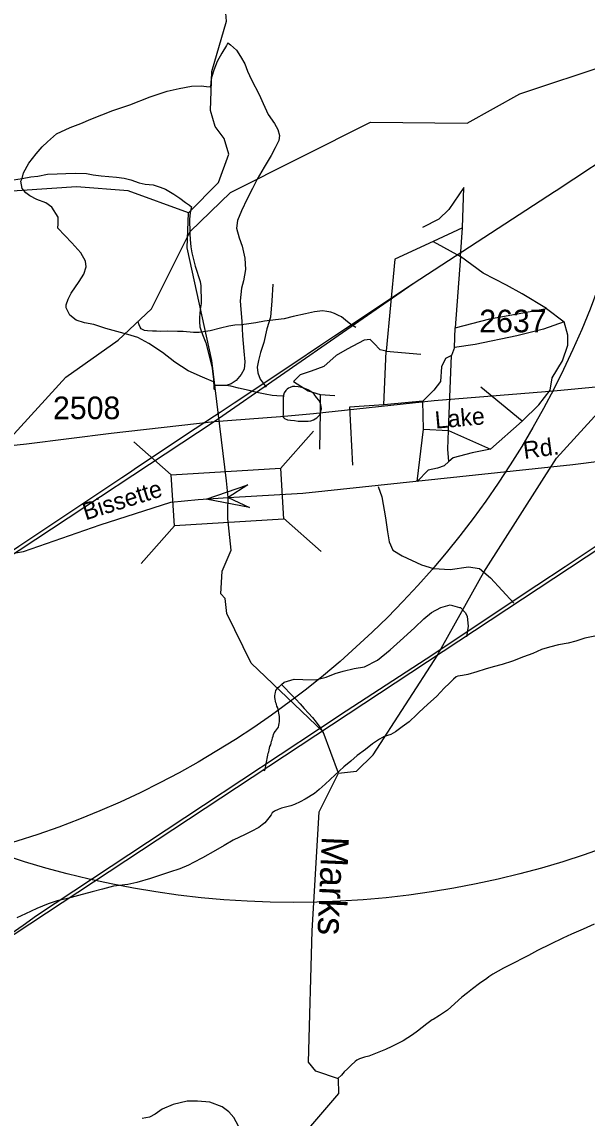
# Model space of a CAD drawing. Extents: x 2169602 to 2449496, y 721995 to 810662.
# Drawn here: x 2413240 to 2416361, y 782189 to 788248 of the extents above; entities that cross this region are included whole.
import ezdxf

# ---------------------------------------------------------------- set-up
doc = ezdxf.new("R2010")
doc.units = 0
doc.layers.add('Default', color=7, linetype='Continuous')

msp = doc.modelspace()

# ---------------------------------------------------------------- linework, layer by layer
at = {"layer": 'Default'}
for p, q in [((2415672.3, 787109.2), (2415510.6, 787035)), ((2415662.2, 786950.8), (2415672.3, 787109.2)), ((2415510.6, 787035), (2415662.2, 786950.8)), ((2415662.2, 786950.8), (2415631.9, 786556.4)), ((2416137.2, 786664.2), (2416234.9, 786590.1)), ((2415628.5, 786448.5), (2415631.9, 786556.4)), ((2415237.7, 786131.6), (2415251.1, 786428.3)), ((2415251.1, 786428.3), (2415443.2, 786411.4)), ((2415594.8, 785990), (2415611.6, 786404.7)), ((2415628.5, 786448.5), (2415611.6, 786404.7)), ((2414298.7, 786259.4), (2414298.9, 786237.5)), ((2416002.5, 786040.6), (2415773.4, 786229.4)), ((2414887.3, 786188.9), (2414968.1, 786182.2)), ((2415453.3, 786151.8), (2415237.7, 786131.6)), ((2415456.7, 785996.8), (2415453.3, 786151.8)), ((2415827.3, 785885.5), (2416002.5, 786040.6)), ((2414667.8, 785779.8), (2414850.5, 785986.6)), ((2415422.9, 785707.4), (2415456.7, 785996.8)), ((2415456.7, 785996.8), (2415594.8, 785990)), ((2415594.8, 785990), (2415827.3, 785885.5)), ((2413857.6, 785926.7), (2414064.4, 785743.9)), ((2414684.7, 785504.4), (2414891.5, 785321.6)), ((2413899, 785255.3), (2414081.8, 785462.1)), ((2415528.5, 784738.7), (2415790.8, 785206.2))]:
    msp.add_line(p, q, dxfattribs=at)
for points in [[(2406761.9, 781061.2), (2414302.3, 786039.7), (2415401, 786802.3), (2416181.2, 787310.7), (2416190.6, 787317), (2416584.9, 787578.1), (2416617.7, 787599.6), (2417369.9, 788097.5), (2417415.6, 788128), (2417593.4, 788246.6), (2417595.2, 788247.7), (2417692.8, 788313), (2417793.7, 788380.2), (2417928.8, 788470.3), (2418018.5, 788530), (2418360.1, 788757.9), (2418402.7, 788786.3), (2418493.1, 788846.6), (2418613.5, 788926.8), (2419291.2, 789379.1), (2419929.1, 789805.5), (2420305, 790057.7)], [(2406761.9, 781061.2), (2414302.3, 786039.7), (2415401, 786802.3), (2416181.2, 787310.7), (2416190.6, 787317), (2416584.9, 787578.1), (2416617.7, 787599.6), (2417369.9, 788097.5), (2417415.6, 788128), (2417593.4, 788246.6), (2417595.2, 788247.7), (2417692.8, 788313), (2417793.7, 788380.2), (2417928.8, 788470.3), (2418018.5, 788530), (2418360.1, 788757.9), (2418402.7, 788786.3), (2418493.1, 788846.6), (2418613.5, 788926.8), (2419291.2, 789379.1), (2419929.1, 789805.5), (2420305, 790057.7)], [(2414159.7, 787193.4), (2414324.8, 787360.6), (2414382.8, 787516.8), (2414356.8, 787602.6), (2414306.7, 787669.3), (2414280.7, 787758.4), (2414288.7, 787974.7), (2414369.7, 788251.9), (2414351.6, 788475.3), (2414253, 788719.6), (2414224.7, 788858.4)], [(2414376.2, 788131.4), (2414370.1, 788117.3), (2414344.5, 788075), (2414318.4, 788029), (2414298.9, 787980.9), (2414289.5, 787947), (2414287.2, 787940.9), (2414283.1, 787916.7), (2414283.8, 787904.9), (2414279.5, 787888.9)], [(2414376.2, 788131.4), (2414392, 788121.3), (2414424, 788091.7), (2414446.4, 788057.6), (2414471, 788015.7), (2414484.7, 787975.9), (2414507.3, 787927.9), (2414549.9, 787846.4), (2414572.1, 787796.4), (2414599.9, 787736.6), (2414634.2, 787686.8), (2414652.9, 787653.2), (2414662.9, 787619.2), (2414659, 787593), (2414639.1, 787551), (2414615.5, 787508.7), (2414578.2, 787444.6), (2414538.2, 787378.4), (2414512.6, 787326.3), (2414482.9, 787270.4), (2414453.1, 787203.9), (2414429.5, 787149.8), (2414425.7, 787107.9), (2414440.4, 787054.1), (2414456.6, 787008.2), (2414470.6, 786942.1), (2414474.9, 786880.2), (2414463.4, 786816.2), (2414451.5, 786776.2), (2414445.7, 786706.1), (2414448, 786658.3), (2414454.8, 786594.4), (2414457.4, 786512.5), (2414465.4, 786428.5), (2414469.9, 786368.2), (2414467.9, 786328.3), (2414450.1, 786298.2), (2414422.4, 786266.3), (2414394.7, 786248.2), (2414378.7, 786242.1), (2414368.6, 786237.9)], [(2404733.3, 777630.1), (2405147.7, 777901.7), (2405686.5, 778256.1), (2406217, 778608.9), (2406723.1, 778942.9), (2406763.5, 778969.7), (2406882.8, 779048.4), (2407298.2, 779322.5), (2407781.8, 779645.4), (2408089.5, 779845.1), (2409777.7, 780948.3), (2417318.1, 785926.9), (2418416.8, 786689.4), (2419197, 787197.8), (2419206.4, 787204.1), (2419600.8, 787465.3), (2419633.6, 787486.8), (2420385.7, 787984.7)], [(2404733.3, 777630.1), (2405147.7, 777901.7), (2405686.5, 778256.1), (2406217, 778608.9), (2406723.1, 778942.9), (2406763.5, 778969.7), (2406882.8, 779048.4), (2407298.2, 779322.5), (2407781.8, 779645.4), (2408089.5, 779845.1), (2409777.7, 780948.3), (2417318.1, 785926.9), (2418416.8, 786689.4), (2419197, 787197.8), (2419206.4, 787204.1), (2419600.8, 787465.3), (2419633.6, 787486.8), (2420385.7, 787984.7)], [(2413481.9, 786284.2), (2413771.8, 786488.2), (2413954.9, 786661.6), (2414168.8, 787090.2), (2414391.9, 787305.4), (2415164.9, 787693.1), (2415697.9, 787688.7), (2415988.8, 787850.1), (2416487.7, 788017.1), (2416803.9, 787994.1), (2417143.9, 787947.9)], [(2413240.7, 787383.1), (2413248.7, 787413.2), (2413278.2, 787467.5), (2413317.8, 787519.5), (2413351.8, 787557.8), (2413381.5, 787585.7), (2413430.9, 787630.2), (2413506.8, 787664.6), (2413565, 787687), (2413620.8, 787711), (2413742.4, 787757.9), (2413836.3, 787790.4), (2413947.9, 787833.1), (2414041.8, 787865.6), (2414107.4, 787880), (2414175.5, 787892.4), (2414229.4, 787894.4), (2414259.8, 787890.6), (2414279.5, 787888.9)], [(2410035.6, 783234.1), (2410230.6, 783368), (2410305, 783421.7), (2411226.1, 784031.5), (2411862.4, 784451.9), (2412015.1, 784553), (2412456.4, 784840.3), (2413068.1, 785247.3), (2413223.7, 785350.7), (2413792.3, 785730.2), (2413834, 785757.8), (2413873.3, 785784.2), (2414196.9, 785999.9), (2414302.7, 786070.4), (2414333.7, 786091.1), (2414411, 786142.6), (2414735.2, 786358.6), (2414888.9, 786461.1), (2414965.8, 786512.4), (2415401, 786802.3), (2416181.2, 787310.7), (2416190.6, 787317), (2416585.1, 787578.1)], [(2412380.1, 787166.4), (2412402.4, 787172.4), (2412444, 787182.7), (2412492, 787190.8), (2412567.9, 787209.4), (2412625.5, 787221.8), (2412679.6, 787238), (2412727.4, 787256.3), (2412769.2, 787270.7), (2412827.3, 787285), (2412885.1, 787303), (2412931.4, 787317.5), (2412983.1, 787331.6), (2413020.8, 787342.1), (2413061, 787346.2), (2413134.4, 787360.6), (2413192.5, 787375), (2413240.7, 787383.1)], [(2414298.7, 786259.4), (2414236.4, 786285.1), (2414158.3, 786318.8), (2414084, 786368.1), (2414015.5, 786419.9), (2413941.5, 786469.6), (2413879.4, 786502.9), (2413825.5, 786520.8), (2413763.1, 786536.3), (2413703, 786553.9), (2413637, 786575.6), (2413585.1, 786585.5), (2413538.8, 786599), (2413504.8, 786626.9), (2413484.7, 786666.8), (2413484.3, 786684.7), (2413494.5, 786714.8), (2413511.9, 786749.1), (2413555.4, 786813.1), (2413581.7, 786853.3), (2413595.2, 786893.5), (2413591.1, 786925.4), (2413565, 786971), (2413514.6, 787027), (2413437.9, 787108.3), (2413439.8, 787132.4), (2413440, 787168.4), (2413405.3, 787224), (2413371.5, 787247.8), (2413323.1, 787265.6), (2413283.3, 787287.4), (2413261.4, 787303.3), (2413241.1, 787327.1), (2413234.5, 787367), (2413240.7, 787383.1)], [(2413240.7, 787383.1), (2413288.8, 787391.3), (2413328.6, 787395.8), (2413380.5, 787405.8), (2413434.4, 787408.2), (2413482.4, 787410.7), (2413538.4, 787412.8), (2413596.4, 787409.3), (2413632.5, 787403.4), (2413678.2, 787397.7), (2413762.5, 787390.3), (2413804.3, 787384.3), (2413840.6, 787374.4), (2413886.4, 787358.9), (2413920.8, 787350.9), (2413964.7, 787347.1), (2414002.4, 787333.7), (2414032.6, 787323.5), (2414079.1, 787295.7), (2414112.7, 787274), (2414143.3, 787250.3), (2414165.2, 787234.4), (2414177.3, 787224.5)], [(2414159.7, 787193.4), (2413825.7, 787315), (2413541.7, 787337.2), (2413075.6, 787305.3)], [(2415672.3, 787109.2), (2415680.7, 787333.4), (2415596.5, 787212), (2415542.6, 787158.1), (2415451.6, 787110.9)], [(2414903.2, 784323.6), (2414506.6, 784703.1), (2414371.7, 784978.1), (2414362.7, 785060.3), (2414337.7, 785087), (2414345.7, 785211.5), (2414394.7, 785328.6), (2414376.8, 785503.5), (2414377.6, 785546.1), (2414378.3, 785618.7), (2414369.5, 785711.8), (2414288.7, 786377.2), (2414151.7, 786999.9), (2414159.7, 787193.4)], [(2414177.3, 787224.5), (2414175.3, 787220.3), (2414169.3, 787192.4), (2414165.9, 787158.5), (2414165.9, 787132.6), (2414167.7, 787108.3), (2414167.9, 787076.6), (2414168.1, 787044.6), (2414172.4, 787004.6), (2414178.6, 786972.4), (2414184.7, 786942.7), (2414197, 786898.6), (2414205, 786870.7), (2414215.3, 786840.7), (2414223.5, 786812.7), (2414228, 786788.9), (2414227.6, 786761), (2414230, 786727), (2414230.2, 786690.8), (2414224.5, 786658.8), (2414220.6, 786614.8), (2414220.4, 786590.9), (2414222.7, 786563), (2414230.6, 786535), (2414241.1, 786511.1), (2414255.3, 786473.3), (2414269.8, 786417.1), (2414279.7, 786377.5), (2414290.3, 786333.3), (2414294.2, 786301.5), (2414298.7, 786271.6), (2414298.7, 786259.4)], [(2415510.6, 787035), (2415298.3, 786937.3), (2415251.1, 786428.3)], [(2416137.2, 786664.2), (2416002.5, 786745.1), (2415914.9, 786792.3), (2415786.8, 786859.8), (2415662.2, 786950.8)], [(2414625.2, 786798.9), (2414619.7, 786706.9), (2414612.3, 786616.8), (2414592.5, 786550.8), (2414575, 786476.8), (2414557.3, 786420.6), (2414545.6, 786376.6), (2414539.8, 786340.5), (2414542, 786308.7), (2414556.2, 786272.6), (2414587.7, 786229.2)], [(2415083, 786558), (2415056.3, 786575.4), (2415026.3, 786599.4), (2415004.2, 786617.4), (2414988, 786625.1), (2414965.8, 786637), (2414945.9, 786642.8), (2414923.6, 786646.5), (2414899.6, 786650.6), (2414855.9, 786646.2), (2414805.9, 786633.9), (2414738, 786619.8), (2414688.4, 786607.5), (2414608.4, 786596.9), (2414580.1, 786593), (2414532.4, 786584.4), (2414492.4, 786578.3), (2414452.6, 786574.2), (2414416.5, 786571.9), (2414382.7, 786565.6), (2414336.3, 786555.6), (2414278.7, 786541.2), (2414218.8, 786530.8), (2414186.8, 786530.7), (2414130.9, 786536.4), (2414108.7, 786536.1), (2414098.9, 786536), (2414041.1, 786537.8), (2414002.7, 786537.5), (2413982.6, 786539.3), (2413961.1, 786539.3), (2413932.8, 786541.2), (2413917, 786543.2), (2413908.8, 786545.2), (2413898.7, 786550.8), (2413892.8, 786561), (2413886.7, 786572.9), (2413882.5, 786588.9), (2413882.8, 786595)], [(2415631.9, 786556.4), (2415823.9, 786606.9), (2416137.2, 786664.2)], [(2416234.9, 786590.1), (2416120.4, 786549.6), (2415972.2, 786512.5), (2415743, 786465.3), (2415628.5, 786448.5)], [(2416002.5, 786040.6), (2416093.4, 786131.6), (2416157.5, 786212.5), (2416167.6, 786279.9), (2416224.8, 786374.3), (2416255.2, 786462), (2416255.2, 786515.9), (2416234.9, 786590.1)], [(2415251.1, 786428.3), (2415217.5, 786435), (2415183.8, 786472.1), (2415163.5, 786492.3), (2415129.9, 786488.9), (2415035.5, 786438.4), (2414974.9, 786404.7), (2414907.5, 786344), (2414836.7, 786317), (2414776.1, 786296.8), (2414739, 786259.7), (2414819.9, 786209.1), (2414887.3, 786188.9)], [(2415611.6, 786404.7), (2415578, 786387.8), (2415557.7, 786340.6), (2415551, 786259.7), (2415513.9, 786212.5), (2415453.3, 786151.8)], [(2412775, 785319), (2413175.9, 785949.3), (2413481.9, 786284.2)], [(2414368.6, 786237.9), (2414362.7, 786238), (2414348.8, 786237.7), (2414298.9, 786237.5)], [(2414298.9, 786237.5), (2414298.9, 786221.7), (2414301, 786213.7)], [(2414302.3, 786039.7), (2414667.2, 786067.4), (2414849.9, 786084), (2415516.5, 786156.2), (2416177.1, 786209.7), (2416504, 786240.3)], [(2414685, 786179.9), (2414679.1, 786179.6), (2414647.1, 786181.6), (2414620.9, 786183.1), (2414582.7, 786191.3), (2414536.8, 786198.7), (2414494.6, 786210.8), (2414436.5, 786224.4), (2414392.6, 786233.9), (2414368.6, 786237.9)], [(2414685, 786179.9), (2414682.8, 786169.7), (2414682.8, 786151.8), (2414683.2, 786127.9), (2414683, 786109.7), (2414683.2, 786087.7), (2414683.2, 786077.6), (2414681.1, 786067.7), (2414683.6, 786061.7), (2414689.8, 786055.9), (2414706, 786047.8), (2414723.4, 786045.9), (2414745.7, 786044.2), (2414765.6, 786042), (2414783.7, 786040.5), (2414805.4, 786040.5), (2414820, 786040.7), (2414836, 786042.7), (2414849.3, 786048.8), (2414867.5, 786058.7), (2414879.4, 786071.1), (2414885.4, 786077), (2414889.5, 786091), (2414893.4, 786108.7), (2414893.2, 786122.9), (2414888.9, 786141), (2414879.2, 786156.7), (2414866.9, 786172.7), (2414853, 786190.7), (2414837, 786204.4), (2414820.8, 786214.6), (2414802.5, 786222.2), (2414784.9, 786228.1), (2414764.8, 786230.3), (2414746.8, 786231.9), (2414734.5, 786232.1), (2414720.7, 786228.1), (2414712.7, 786224), (2414704.9, 786217.9), (2414696.7, 786209.8), (2414688.7, 786197.6), (2414685, 786185.6), (2414685, 786179.9)], [(2414887.3, 786188.9), (2414887.3, 786091.2), (2414883.9, 785885.5)], [(2415790.8, 785206.2), (2416191.8, 785836.4), (2416497.7, 786171.3)], [(2415237.7, 786131.6), (2415049, 786118.1), (2415065.8, 785797.9)], [(2411362.5, 785731.5), (2411774.8, 785756.2), (2413265.9, 785915.3), (2413732.6, 785974), (2414302.3, 786039.7)], [(2415598.2, 785818.1), (2415591.4, 785885.5), (2415594.8, 785990)], [(2414378.3, 785618.7), (2414790.7, 785643.4), (2416281.8, 785802.5), (2416748.4, 785861.2), (2417318.1, 785926.9)], [(2415827.3, 785885.5), (2415726.2, 785865.3), (2415621.8, 785838.3), (2415598.2, 785818.1)], [(2415598.2, 785818.1), (2415571.2, 785794.5), (2415534.2, 785781), (2415483.6, 785770.9), (2415422.9, 785707.4)], [(2415206.7, 785680.2), (2415227.3, 785623.4), (2415247.7, 785506.3), (2415257.8, 785430), (2415268, 785374), (2415288.4, 785328.2), (2415339.2, 785297.6), (2415446.1, 785246.7), (2415512.2, 785226.3), (2415603.8, 785221.2), (2415705.6, 785236.5), (2415766.6, 785226.3), (2415790.8, 785206.2)], [(2409787.9, 785513.5), (2409846.5, 785536.5), (2410214.8, 785511.4), (2410871.9, 785467.4), (2411450.6, 785417.2), (2411890.1, 785356.4), (2412348.4, 785285.2), (2412684.3, 785245.4), (2412891.5, 785260.1), (2413249.3, 785320.8), (2413672.1, 785467.4), (2414062.4, 785593.1), (2414213.1, 785607.8), (2414378.3, 785618.7)], [(2411594.3, 782153), (2411820.3, 782308.1), (2411876, 782344.5), (2411982, 782415.6), (2412387.6, 782685.7), (2412738.5, 782919.1), (2413051.4, 783121.3), (2413246.4, 783255.1), (2413320.8, 783308.9), (2414241.9, 783918.6), (2414878.2, 784339), (2415031, 784440.1), (2415472.2, 784727.5), (2416083.9, 785134.5), (2416239.5, 785237.9), (2416808.2, 785617.3)], [(2415790.8, 785206.2), (2415827.7, 785175.4), (2415956, 785035.4)], [(2414673.8, 784586.3), (2414687.7, 784598.4), (2414743.5, 784614.7), (2414791.7, 784612.7), (2414861.4, 784611.1), (2414919.6, 784625.4), (2414969.2, 784645.9), (2415013.3, 784659.9), (2415075.3, 784674.5), (2415131.4, 784682.7), (2415203, 784719.3), (2415274.2, 784777.4), (2415346.1, 784844.1), (2415409.9, 784900.2), (2415459.5, 784948.6), (2415501.4, 784982.8), (2415553.2, 785011.1), (2415604.9, 785025.2), (2415657, 785011.7)], [(2415657, 785011.7), (2415661.3, 785011.4), (2415689, 784981.7), (2415699.2, 784961.8), (2415703.9, 784908), (2415694.5, 784849)], [(2416403.3, 784853.6), (2416347.7, 784841.3), (2416299.5, 784825), (2416255.6, 784815), (2416202.1, 784804.5), (2416153.7, 784792.3), (2416109.6, 784778.3), (2416062, 784757.9), (2416009.8, 784739.4), (2415948.2, 784715.1), (2415892.5, 784696.7), (2415842.6, 784682.8), (2415798.6, 784670.3), (2415752.8, 784656.1), (2415702.8, 784641.8), (2415672.9, 784635.8), (2415646.6, 784631.6), (2415637.2, 784627.4), (2415623.2, 784615.3), (2415601.3, 784593.1), (2415571.6, 784565.1), (2415531.4, 784520.9), (2415479.9, 784474.7), (2415433.8, 784432.6), (2415419.8, 784420.1), (2415378.4, 784380.1), (2415340.5, 784351.8), (2415310.7, 784329.5)], [(2414987.6, 784096.3), (2415087.7, 784107.3), (2415178.7, 784197.3), (2415535.8, 784750.1)], [(2414578.5, 784108), (2414582.5, 784117.8), (2414584.2, 784127.7), (2414586.4, 784137.9), (2414588.5, 784147.8), (2414590.1, 784156), (2414592.4, 784165.8), (2414594.4, 784176.1), (2414596.5, 784185.9), (2414597.7, 784195.9), (2414599.7, 784206.1), (2414603.6, 784214), (2414605.7, 784223.8), (2414607.9, 784234), (2414609.6, 784243.9), (2414613.9, 784251.8), (2414615.9, 784262), (2414617.6, 784271.9), (2414621.5, 784279.9), (2414623.1, 784290.1), (2414627.4, 784300.1), (2414629.5, 784309.9), (2414633.4, 784318.2), (2414639.3, 784328.3), (2414645.5, 784334.3), (2414651.4, 784342.3), (2414657, 784350.4), (2414659, 784360.2), (2414660.6, 784370), (2414662.9, 784380.3), (2414662.9, 784388.4), (2414662.9, 784398.1), (2414662.9, 784408.3), (2414660.6, 784418.3), (2414658.4, 784428), (2414656.7, 784438), (2414654.5, 784448.1), (2414652.4, 784456.1), (2414648.1, 784466.1), (2414646.5, 784476.1), (2414642.2, 784484), (2414640.5, 784494), (2414637.9, 784504.1), (2414636.2, 784514.1), (2414636.2, 784523.8), (2414638.3, 784534.1), (2414639.9, 784541.9), (2414642.2, 784552.1), (2414648.1, 784560.2), (2414653.7, 784568.2), (2414662.1, 784574.3), (2414673.8, 784586.3)], [(2414673.8, 784586.3), (2414690, 784568.4), (2414720.3, 784536.3), (2414751.9, 784504.7), (2414776.5, 784478.7), (2414798.6, 784453), (2414822.8, 784427.1), (2414844.8, 784403.1), (2414865.1, 784377.3), (2414885, 784349.5), (2414901.8, 784322.7)], [(2415310.7, 784329.5), (2415302.7, 784323.9), (2415276.9, 784309.5), (2415240.8, 784297.5), (2415215.2, 784283.2), (2415175, 784257.1), (2415137.3, 784226.8), (2415091.7, 784192.7), (2415056.1, 784162.4), (2415017.9, 784130), (2414970.1, 784086.1), (2414914.6, 784035.7), (2414880.7, 784005.5), (2414854.9, 783983.5), (2414803.2, 783951.1), (2414777, 783936.8), (2414745.4, 783922.6), (2414725.3, 783914.6), (2414673.2, 783902.2), (2414655.2, 783894.4), (2414635.5, 783886), (2414621.6, 783876), (2414615.6, 783865.9), (2414603.3, 783847.9), (2414582, 783821.9), (2414566, 783809.7), (2414548.4, 783795.8), (2414505.9, 783773.4), (2414472.3, 783757.4), (2414406.5, 783724.8), (2414356.6, 783696.6), (2414308.6, 783668.5), (2414236.9, 783627.9), (2414187.5, 783601.7), (2414159.2, 783587.7), (2414111.2, 783567.4), (2414055.4, 783549), (2413949.8, 783514.3), (2413873.9, 783492.1), (2413824.1, 783479.7), (2413745.8, 783471.3), (2413684.1, 783455.1), (2413628.1, 783440.4), (2413552.4, 783420.2), (2413490.7, 783403.6), (2413434.3, 783389.4), (2413384.9, 783373.3), (2413322.8, 783347), (2413259, 783318.5), (2413211.4, 783296.1)], [(2414987.6, 784096.3), (2414903.2, 784323.6), (2414897.6, 784328.7)], [(2414349.6, 777529), (2414332.6, 777637.6), (2414256.5, 777763.8), (2414272.5, 778012.8), (2414362.6, 778237.3), (2414461.6, 778356.6), (2414509.6, 778680.4), (2414616.6, 778888.2), (2414620.5, 779737.6), (2414517.6, 780264.6), (2414507.5, 780589.6), (2414473.5, 780672.3), (2414480.7, 780829.6), (2414554.5, 781080.6), (2414578.5, 781280.3), (2414741.5, 781896.9), (2414823.5, 782131.4), (2414989.6, 782324.8), (2414988.6, 782406.8), (2414863.5, 782448.8), (2414821.7, 782498.8), (2414842.6, 783223.4), (2414880.6, 783881.9), (2414987.6, 784096.3)], [(2416400.7, 783260.5), (2416338.6, 783234.2), (2416274.8, 783205.7), (2416227.2, 783183.3), (2416159.4, 783151), (2416087.4, 783114.8), (2416037.6, 783088.3)], [(2416037.6, 783088.3), (2416015.6, 783076.2), (2415949.8, 783043.9), (2415898.3, 783017.6), (2415840.3, 782985.4), (2415818.4, 782969.3), (2415806.5, 782961.3), (2415766.9, 782932.8), (2415727.1, 782902.7), (2415700.7, 782882.4), (2415669.1, 782858.4), (2415589.9, 782786), (2415545.6, 782755.8), (2415510.2, 782733.5)], [(2415510.2, 782733.5), (2415506.1, 782731.7), (2415475.9, 782709.5), (2415424.3, 782669.1), (2415396.2, 782648.9), (2415344.5, 782616.6), (2415283, 782584.1), (2415246.7, 782568.1), (2415200.8, 782549.9), (2415155.2, 782531.7), (2415131.2, 782525.6), (2415103.1, 782517.3), (2415089, 782509.2), (2415079.2, 782501.4), (2415057.6, 782481.1), (2415037.7, 782461), (2415019.7, 782445.1), (2415003.9, 782426.8), (2414985, 782408.1)], [(2414449.4, 782120.7), (2414410.1, 782192.6), (2414382.7, 782223.4), (2414345.1, 782250.7), (2414278.4, 782278.1), (2414209.9, 782283.2), (2414151.8, 782283.2), (2414074.8, 782264.4), (2414014.9, 782238.8), (2413975.6, 782211.4), (2413944.8, 782194.3), (2413903.8, 782187.4)]]:
    msp.add_lwpolyline(points, dxfattribs=at)
for points in [[(2414064.4, 785743.9), (2414667.7, 785781.1), (2414685.1, 785499.3), (2414081.8, 785462.1)], [(2414495.8, 785563.1), (2414256.6, 785610.7), (2414487.5, 785689.1), (2414378.3, 785618.7)]]:
    msp.add_lwpolyline(points, close=True, dxfattribs=at)
for centre in [(2411724.3, 788494.3), (2414740.2, 788381.5)]:
    msp.add_circle(centre, 5000, dxfattribs=at)

# ---------------------------------------------------------------- texts
for s, p in [('2637', (2415765.3, 786532.3)), ('2508', (2413411.4, 786052.1))]:
    msp.add_text(s, height=125, dxfattribs=at).set_placement(p)
for s, height, rotation, p in [('Lake', 95, 5.21751, (2415524.7, 785999.4)), ('Rd.', 95, 7.70586, (2416014.3, 785832.1)), ('Bissette', 95, 17.47664, (2413592, 785492.6)), ('Marks', 150, 267.51116, (2414896, 783748.4))]:
    msp.add_text(s, height=height, rotation=rotation, dxfattribs=at).set_placement(p)

doc.saveas('drawing.dxf')
